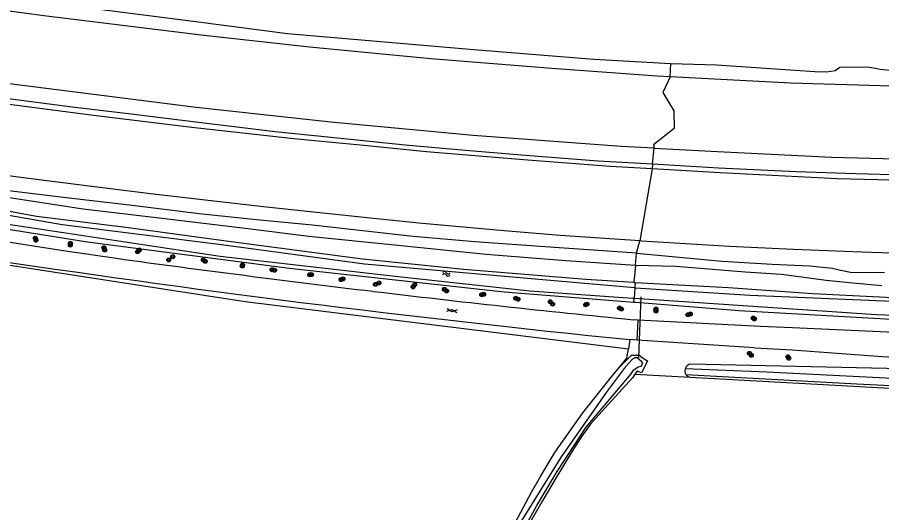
# Model space of a CAD drawing. Extents: x 132994 to 136000, y 393499 to 395512.
# Drawn here: x 134445.2 to 134620.9, y 393992.6 to 394093.3 of the extents above; entities that cross this region are included whole.
import ezdxf

# ---------------------------------------------------------------- set-up
doc = ezdxf.new("R2010")
doc.units = 0
for name, color, linetype in [('gg-knt-BGT kruinlijn', 7, 'Continuous'), ('gg-knt-bronhoudergrens', 7, 'Continuous'), ('gg-knt-verharding', 7, 'Continuous'), ('gg-kntw-bovenkant insteek waterloop', 7, 'Continuous'), ('gg-kwrk-duiker nz buis', 7, 'Continuous'), ('gt-grn-groengrens', 7, 'Continuous'), ('gt-grn-weggrens', 7, 'Continuous'), ('gt-symb-boom', 7, 'Continuous'), ('gt-symb-gesloten verharding', 7, 'Continuous'), ('gt-symb-watersymbool', 7, 'Continuous'), ('gx-grn-maaiveld', 7, 'Continuous')]:
    doc.layers.add(name, color=color, linetype=linetype)

# ---------------------------------------------------------------- blocks, each defined once
blk = doc.blocks.new('gt0-BOOM')
at = {"layer": 'gt-symb-boom'}
for radius in [0.4, 0.2]:
    blk.add_circle((0, 0), radius, dxfattribs=at)
blk = doc.blocks.new('gt0-GESVH1')
at = {"layer": 'gt-symb-gesloten verharding'}
for p, q in [((-0.99, -0.26), (0.01, 0.24)), ((0.01, -0.26), (-0.99, 0.24)), ((0.01, 0.24), (1.01, -0.26)), ((1.01, 0.24), (0.01, -0.26))]:
    blk.add_line(p, q, dxfattribs=at)
blk = doc.blocks.new('gt0-WA')
at = {"layer": 'gt-symb-watersymbool'}
for centre, start, end in [((-0.32, 0.02), 28.0725, 151.9275), ((0.43, 0.42), 208.0725, 331.9275), ((-0.32, -0.43), 28.0725, 151.9275), ((0.43, -0.03), 208.0725, 331.9275)]:
    blk.add_arc(centre, 0.425, start, end, dxfattribs=at)

msp = doc.modelspace()

# ---------------------------------------------------------------- linework, layer by layer
at = {"layer": 'gg-knt-BGT kruinlijn'}
for p, q in [((134455.15, 394056.62), (134440.93, 394058.34)), ((134467.99, 394055.12), (134455.15, 394056.62)), ((134482.2, 394053.35), (134467.99, 394055.12)), ((134494.52, 394052.09), (134482.2, 394053.35)), ((134505.18, 394051.05), (134494.52, 394052.09)), ((134515.98, 394049.86), (134505.18, 394051.05)), ((134525.65, 394048.77), (134515.98, 394049.86)), ((134538.22, 394047.7), (134525.65, 394048.77)), ((134554.39, 394046.49), (134538.22, 394047.7)), ((134571.07, 394045.35), (134554.39, 394046.49)), ((134571.07, 394045.35), (134588.45, 394043.72)), ((134588.45, 394043.72), (134598.61, 394043.11)), ((134598.61, 394043.11), (134606.21, 394042.78)), ((134606.21, 394042.78), (134610.88, 394042.31)), ((134610.88, 394042.31), (134612.24, 394041.95)), ((134612.24, 394041.95), (134614.51, 394041.51)), ((134614.51, 394041.51), (134616.54, 394041.41)), ((134616.54, 394041.41), (134621.44, 394041.49))]:
    msp.add_line(p, q, dxfattribs=at)
at = {"layer": 'gg-knt-bronhoudergrens'}
msp.add_lwpolyline([(134376.3, 394053.38), (134380.5, 394052.7), (134491.53, 394035.51), (134569.39, 394025.92)], dxfattribs=at)
at = {"layer": 'gg-knt-verharding'}
for p, q in [((134571.42, 394031.74), (134570.35, 394031.84)), ((134596.23, 394030.44), (134571.42, 394031.74)), ((134571.17, 394027.7), (134569.7, 394027.8)), ((134595.01, 394026.14), (134571.17, 394027.7))]:
    msp.add_line(p, q, dxfattribs=at)
for points in [[(134465.35, 394044.31), (134454.99, 394045.8), (134426.37, 394050.23), (134402.38, 394054.21)], [(134709.72, 394028.08), (134708.98, 394028.08), (134707.39, 394028.02), (134674.42, 394028.09), (134639.77, 394028.49), (134602.72, 394030.21), (134596.23, 394030.44)], [(134595.01, 394026.14), (134602.68, 394025.74), (134620.96, 394024.37), (134630.53, 394023.83), (134640.11, 394023.4), (134674.1, 394023.67), (134706.49, 394023.46)]]:
    msp.add_lwpolyline(points, dxfattribs=at)
for centre, radius, start, end in [((134839.23, 396707.99), 2693.71, 261.39529, 264.25727), ((134924.05, 397407.89), 3394.71, 262.23437, 263.12168), ((134848.05, 396822.52), 2804.47, 263.23093, 264.31717)]:
    msp.add_arc(centre, radius, start, end, dxfattribs=at)
at = {"layer": 'gg-kntw-bovenkant insteek waterloop'}
msp.add_lwpolyline([(134554.85, 394000), (134551.8, 393994.85), (134547.44, 393987.07), (134545.16, 393982.46), (134543.67, 393980.37)], dxfattribs=at)
at = {"layer": 'gg-kwrk-duiker nz buis'}
msp.add_line((134571.96, 394036.5), (134571.43, 394024.15), dxfattribs=at)
at = {"layer": 'gt-grn-groengrens'}
msp.add_line((134569.7, 394027.8), (134569.39, 394025.92), dxfattribs=at)
at = {"layer": 'gt-grn-weggrens'}
msp.add_line((134571.17, 394027.7), (134571.42, 394031.74), dxfattribs=at)
at = {"layer": 'gx-grn-maaiveld'}
for p, q in [((134577.87, 394081.21), (134578.01, 394083.91)), ((134574.27, 394063.46), (134574.61, 394066.7)), ((134574.26, 394062.5), (134571.74, 394047.85)), ((134574.27, 394063.46), (134574.26, 394062.5)), ((134571.07, 394045.35), (134571.74, 394047.85)), ((134570.86, 394042.94), (134571.07, 394045.35)), ((134570.86, 394042.94), (134570.52, 394039.41)), ((134570.52, 394039.41), (134570.77, 394039.4)), ((134570.77, 394039.4), (134570.71, 394038.33)), ((134570.71, 394038.33), (134570.59, 394036.13)), ((134570.53, 394035.35), (134570.58, 394036.13)), ((134570.58, 394036.13), (134570.59, 394036.13)), ((134570.54, 394035.35), (134570.53, 394035.35)), ((134570.91, 394035.32), (134570.54, 394035.35)), ((134569.09, 394024.03), (134569.39, 394025.92)), ((134567.67, 394022.27), (134569.09, 394024.03)), ((134706.41, 394020.01), (134582.05, 394022.83)), ((134570.73, 394020.77), (134581.93, 394020.16)), ((134581.93, 394020.16), (134703.3, 394013.52))]:
    msp.add_line(p, q, dxfattribs=at)
for points in [[(134198.1, 394135.61), (134206.38, 394134.16), (134217.05, 394132.34), (134229.73, 394130.29), (134244.45, 394127.73), (134259.1, 394125.2), (134271.35, 394122.81), (134283.5, 394121.04), (134297.4, 394119.19), (134332.4, 394113.83), (134347.53, 394111.53), (134366.96, 394108.45), (134384.91, 394105.76), (134404.13, 394102.69), (134422.26, 394100.54), (134442.73, 394097.24), (134460.23, 394095.15), (134481.52, 394092.48), (134500.15, 394090.02), (134538.02, 394086.73), (134562.35, 394084.82), (134578.01, 394083.91)], [(134577.87, 394081.21), (134575.23, 394081.34), (134553.84, 394082.91), (134529.26, 394084.88), (134504.57, 394087.26), (134482.57, 394089.69), (134451.17, 394093.53), (134422.18, 394097.43), (134391.8, 394101.87), (134353.1, 394107.74), (134317.74, 394113.33), (134286.78, 394118.26), (134249.21, 394124.35), (134219.16, 394129.15), (134197.96, 394132.56)], [(134574.61, 394066.7), (134567.93, 394067.07), (134537.84, 394069.25), (134508.94, 394071.97), (134481.59, 394075), (134442.58, 394079.92), (134407.1, 394084.72), (134372.46, 394089.89), (134331.36, 394096.31), (134291.39, 394102.61), (134258.94, 394107.91), (134223.39, 394113.64), (134195.28, 394118.1)], [(134570.71, 394038.33), (134554.29, 394039.74), (134515.76, 394043.15), (134486.74, 394047.09), (134454.31, 394051.09), (134435.27, 394054.44), (134414.6, 394057.92), (134376.65, 394064.02), (134336.15, 394070.85), (134294.6, 394078.47), (134238.6, 394088.05), (134215.79, 394091.69), (134207.62, 394092.94), (134206.07, 394093.12)], [(134570.58, 394036.13), (134570.24, 394036.16), (134549.4, 394037.63), (134522.02, 394040.62), (134486.41, 394044.66), (134436.1, 394052.24), (134395.17, 394059), (134337.59, 394068.82), (134304.77, 394074.1), (134262.33, 394081.65), (134221.37, 394088.9), (134209.26, 394091.43), (134206.01, 394090.91), (134205.72, 394090.88)], [(134943.98, 394091.52), (134941.04, 394090.85), (134931.01, 394088.63), (134921.81, 394086.55), (134903.26, 394082.94), (134881.36, 394078.97), (134854.97, 394074.64), (134824.62, 394070.34), (134790.23, 394066.37), (134757.12, 394063.53), (134721.56, 394061.26), (134687, 394060.07), (134667.81, 394059.77), (134643.37, 394059.85), (134634.06, 394059.96), (134611.8, 394060.48), (134588.06, 394061.68), (134574.26, 394062.5)], [(134812.58, 394088.78), (134803.61, 394087.54), (134780.41, 394084.98), (134756.34, 394082.94), (134734.84, 394081.5), (134708.28, 394080.05), (134686.54, 394079.08), (134659.25, 394078.91), (134631.96, 394079.05), (134602.37, 394079.91), (134577.87, 394081.21)], [(134570.52, 394039.41), (134560.74, 394039.99), (134535.93, 394042.01), (134515.38, 394044.17), (134488.67, 394047.66), (134467.27, 394050.57), (134449.12, 394052.8), (134428.88, 394056.54), (134414.25, 394058.93), (134394.71, 394061.95), (134372.06, 394065.59), (134353.24, 394068.9), (134331.71, 394072.4), (134315.03, 394075.32), (134244.88, 394087.67)], [(134578.01, 394083.91), (134587.32, 394083.63), (134607.26, 394082.31), (134609.64, 394082.24), (134611.4, 394082.47), (134612.4, 394083.2), (134618.02, 394083.24), (134619.2, 394083), (134620.59, 394082.77), (134623.2, 394082.51)], [(134574.27, 394063.46), (134563.26, 394064.09), (134548.51, 394065.18), (134536.33, 394066.23), (134524.03, 394067.33), (134512.95, 394068.46), (134497.6, 394070.05), (134482.07, 394071.93), (134468.33, 394073.63), (134456.37, 394075.04), (134442.87, 394076.83), (134430.57, 394078.44), (134414.78, 394080.54), (134402.74, 394082.04), (134402.58, 394081.16)], [(134574.26, 394062.5), (134565.73, 394063), (134548.07, 394064.31), (134528.36, 394065.95), (134515.61, 394067.28), (134501.44, 394068.6), (134480.7, 394070.93), (134460.69, 394073.32), (134437.25, 394076.37), (134413.71, 394079.57), (134402.58, 394081.16)], [(134577.87, 394081.21), (134576.37, 394078.03), (134578.61, 394074.31), (134578.68, 394070.73), (134574.48, 394067.38), (134574.61, 394066.7)], [(134571.74, 394047.85), (134555.51, 394048.96), (134543.33, 394050), (134526.79, 394051.46), (134518.28, 394052.36), (134507.29, 394053.5), (134495.25, 394054.77), (134483.99, 394056.05), (134472.32, 394057.43), (134459.28, 394059.02), (134446.92, 394060.64), (134435.27, 394062.15), (134424.01, 394063.63), (134411.9, 394065.32), (134400.4, 394066.94), (134385.41, 394069.13), (134371.52, 394071.35), (134358.92, 394073.31), (134342.34, 394075.93)], [(134574.61, 394066.7), (134587.51, 394066.01), (134599.74, 394065.4), (134610.68, 394064.86), (134623.82, 394064.51)], [(134625.45, 394061.24), (134615.6, 394061.52), (134603.52, 394061.86), (134587.74, 394062.62), (134574.27, 394063.46)], [(134570.53, 394035.35), (134544.13, 394037.45), (134500.55, 394042.26), (134459.48, 394047.58), (134413.24, 394055.01), (134378.86, 394060.99)], [(134429.03, 394059.38), (134444.05, 394056.61), (134458.57, 394054.4), (134474.04, 394052.52), (134490.97, 394050.48), (134504.49, 394048.83), (134522.52, 394047.01), (134540.49, 394045.18), (134556.68, 394043.89), (134570.86, 394042.94)], [(134772.43, 394049.53), (134770.76, 394049.39), (134760.29, 394048.76), (134743.71, 394047.71), (134730.26, 394046.89), (134715.25, 394046.18), (134703.26, 394045.69), (134689.75, 394045.28), (134676.4, 394044.99), (134661.84, 394044.88), (134649.19, 394044.85), (134635.24, 394044.98), (134616.8, 394045.55), (134602.95, 394046.13), (134589.95, 394046.74), (134572.07, 394047.83), (134571.74, 394047.85)], [(134570.86, 394042.94), (134579.04, 394042.73), (134593.13, 394041.56), (134600.51, 394041.08), (134609.62, 394039.85), (134615.02, 394039.36), (134620.89, 394038.78)], [(134570.71, 394038.33), (134571.88, 394038.23), (134594.14, 394036.85), (134637.53, 394035.01), (134653.28, 394035.14), (134670.22, 394035.07), (134697.86, 394036.26), (134725.76, 394036.98), (134761.8, 394039.67), (134763.93, 394039.47), (134764.22, 394038.49), (134763.93, 394037.5), (134744.01, 394035.47), (134730.22, 394034.38), (134707.57, 394033.5), (134695.13, 394033.1), (134654.89, 394032.22), (134644.39, 394031.89), (134619.8, 394032.84), (134581.7, 394035.37), (134570.59, 394036.13)], [(134570.77, 394039.4), (134589.76, 394038.41), (134606.85, 394037.17), (134624.52, 394036.26), (134640.48, 394035.95), (134668.03, 394036.11), (134695.72, 394036.86), (134711.44, 394037.46), (134725.35, 394038.01), (134735.9, 394038.21), (134744.17, 394038.72), (134763.64, 394040.48), (134764.31, 394040.47)], [(134707.86, 394032.05), (134667.48, 394031.13), (134640.39, 394031.1), (134634.8, 394031.21), (134591.85, 394033.65), (134570.91, 394035.32)], [(134544.9, 393983.27), (134550.81, 393994.1), (134554.95, 394000.99), (134560.79, 394009.98), (134569.97, 394020.84), (134570.45, 394021.6), (134571.4, 394022.23), (134571.99, 394022.39), (134572.35, 394022.98), (134572.09, 394023.37), (134571.64, 394023.66), (134571.16, 394024.1), (134570.68, 394024.06), (134570.09, 394023.7), (134568.54, 394021.91), (134565.11, 394017.29), (134555.72, 394003.96), (134545.54, 393987.48)], [(134567.67, 394022.27), (134570.05, 394024.65), (134571.64, 394024.61), (134571.96, 394024.36), (134572.63, 394023.86), (134573.18, 394023.57), (134573.3, 394023.5), (134572.71, 394022.36), (134572.05, 394021.07), (134571.16, 394021.4), (134570.73, 394020.77)], [(134551.57, 394000), (134554.43, 394004.82), (134560.15, 394012.89), (134566.22, 394020.57), (134567.67, 394022.27)], [(134581.1, 394020.73), (134615.8, 394018.78), (134639.17, 394017.67), (134656.89, 394017.01), (134695.17, 394016.88), (134703.17, 394016.35), (134706.65, 394015.63), (134711.51, 394014.25), (134717.62, 394011.49), (134728.84, 394003.03), (134731.87, 394000.28), (134732.6, 394000.99), (134715.76, 394014.27), (134711.56, 394016.63), (134704.27, 394017.88), (134690.23, 394018.4), (134661.34, 394018.73), (134644.54, 394018.8), (134597.53, 394021.16), (134580.91, 394021.82)], [(134570.73, 394020.77), (134570.21, 394020.01), (134563.98, 394013.19), (134561.71, 394010.63), (134559.97, 394008.19), (134558.32, 394005.68), (134554.85, 394000)], [(134382.06, 393908.38), (134399.36, 393922.79), (134411.67, 393932.74), (134423.21, 393942.21), (134427.29, 393945.23), (134429.05, 393947.18), (134431.29, 393948.52), (134433.99, 393949.67), (134437.49, 393950.88), (134444.93, 393953.53), (134467.79, 393960.15), (134485.49, 393965.13), (134502.92, 393970.12), (134524.26, 393975.99), (134535.85, 393979.39), (134538.24, 393979.72), (134539.55, 393980.33), (134540.59, 393981.11), (134541.89, 393982.5), (134543.5, 393985.52), (134545.92, 393989.69), (134549.71, 393996.79), (134551.57, 394000)]]:
    msp.add_lwpolyline(points, dxfattribs=at)
for start, end in [(165.7738, 213.7311), (97.5488, 165.7308), (213.7378, 257.5015)]:
    msp.add_arc((134582.23, 394021.48), 1.36, start, end, dxfattribs=at)

# ---------------------------------------------------------------- block references
at = {"layer": 'gt-symb-boom'}
for p in [(134448.87, 394048.41), (134449, 394048), (134456, 394047), (134456.01, 394047.35), (134462.81, 394046.48), (134463, 394046), (134470, 394046), (134469.65, 394045.65), (134476, 394044), (134476.82, 394044.64), (134483, 394044), (134483.4, 394043.71), (134490.94, 394042.76), (134491, 394043), (134497, 394042), (134497.49, 394041.9), (134504.63, 394040.97), (134505, 394041), (134511, 394040), (134511.43, 394040.14), (134518, 394039), (134518.7, 394039.31), (134526, 394039), (134525.65, 394038.51), (134532, 394038), (134532.45, 394037.69), (134540, 394037), (134539.61, 394036.93), (134546.52, 394036.2), (134547, 394036), (134553.51, 394035.48), (134554, 394035), (134560.69, 394034.87), (134561, 394035), (134567.58, 394034.19), (134568, 394034), (134575, 394034), (134575, 394033.59), (134581.5, 394032.85), (134582, 394033), (134594.78, 394032.17), (134595, 394032), (134594, 394025), (134594.39, 394024.6), (134601.82, 394024.3), (134602, 394024)]:
    msp.add_blockref('gt0-BOOM', p, dxfattribs=at)
at = {"layer": 'gt-symb-gesloten verharding', "rotation": -6.257933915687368}
msp.add_blockref('gt0-GESVH1', (134533.55, 394033.7), dxfattribs=at)
at = {"layer": 'gt-symb-watersymbool', "rotation": -3.554888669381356}
msp.add_blockref('gt0-WA', (134532.34, 394041.17), dxfattribs=at)

doc.saveas('drawing.dxf')
